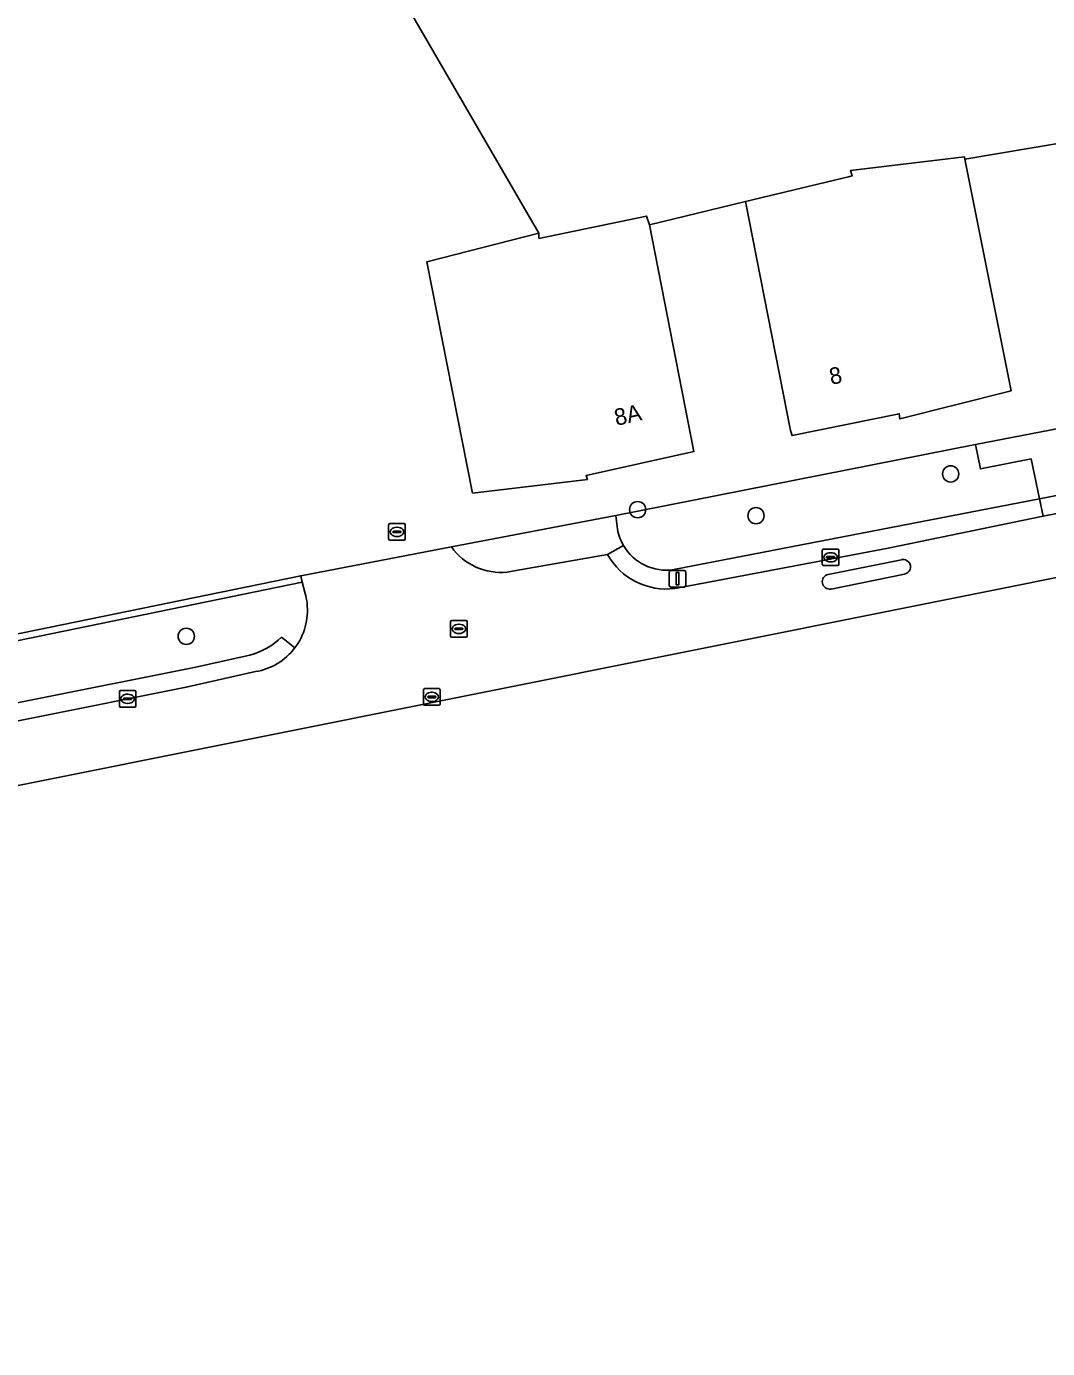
# Model space of a CAD drawing. Extents: x 161477 to 163040, y 383680 to 384871.
# Drawn here: x 162512.5 to 162574, y 383811.1 to 383890.7 of the extents above; entities that cross this region are included whole.
import ezdxf

# ---------------------------------------------------------------- set-up
doc = ezdxf.new("R2010")
doc.units = 0
for name, color, linetype in [('IMGEO_Boom', 7, 'Continuous'), ('IMGEO_Erf', 7, 'Continuous'), ('IMGEO_Groenvoorziening', 7, 'Continuous'), ('IMGEO_Haag', 7, 'Continuous'), ('IMGEO_Hek', 7, 'Continuous'), ('IMGEO_Kolk', 7, 'Continuous'), ('IMGEO_Lichtmast', 7, 'Continuous'), ('IMGEO_Pand', 7, 'Continuous'), ('IMGEO_Pand_nummerreeks', 7, 'Continuous'), ('IMGEO_Rijbaan_lokaal_open', 7, 'Continuous'), ('IMGEO_Rioolput', 7, 'Continuous'), ('IMGEO_Terreindeel_onvherhard', 7, 'Continuous'), ('IMGEO_Verkeerseiland_open', 7, 'Continuous'), ('IMGEO_Voetpad_open', 7, 'Continuous')]:
    doc.layers.add(name, color=color, linetype=linetype)

msp = doc.modelspace()

# ---------------------------------------------------------------- linework, layer by layer
at = {"layer": 'IMGEO_Boom'}
for centre in [(162568.142, 383863.72), (162549.293, 383861.571), (162556.419, 383861.206), (162522.108, 383853.946)]:
    msp.add_circle(centre, 0.489, dxfattribs=at)
at = {"layer": 'IMGEO_Erf'}
for points in [[(162574.963, 383883.66), (162569.006, 383882.66), (162571.784, 383868.718), (162565.085, 383867.033), (162565.042, 383867.344), (162558.596, 383866.024), (162558.503, 383866.338), (162555.788, 383880.119), (162549.999, 383878.708), (162552.679, 383865.064), (162546.19, 383863.627), (162546.267, 383863.394), (162539.351, 383862.57), (162536.591, 383876.477), (162543.339, 383878.212), (162530.966, 383899.525), (162530.676, 383900.494), (162530.433, 383901.173), (162529.346, 383902.105), (162527.124, 383903.538), (162517.574, 383909.774), (162515.159, 383910.29), (162513.317, 383910.432), (162504.125, 383910.685)], [(162493.06, 383850.219), (162528.998, 383857.589), (162538.072, 383859.327), (162547.982, 383861.226), (162569.632, 383865.488), (162578.701, 383867.244), (162637.156, 383878.562)]]:
    msp.add_lwpolyline(points, dxfattribs=at)
at = {"layer": 'IMGEO_Groenvoorziening'}
for points in [[(162573.495, 383862.226), (162572.981, 383864.622), (162569.937, 383864.035), (162569.632, 383865.488), (162547.982, 383861.226), (162548.052, 383860.553)], [(162551.472, 383857.963), (162573.495, 383862.226)], [(162548.052, 383860.553), (162547.982, 383861.226), (162538.072, 383859.327)], [(162541.443, 383857.814), (162541.847, 383857.886), (162547.479, 383858.874), (162548.433, 383859.416)], [(162529.264, 383856.519), (162529.095, 383857.2), (162493.127, 383849.824), (162493.722, 383846.302), (162500, 383847.558), (162502.95, 383848.148), (162522.579, 383852.067)], [(162527.851, 383853.894), (162528.644, 383853.244)], [(162522.579, 383852.067), (162525.928, 383852.807)]]:
    msp.add_lwpolyline(points, dxfattribs=at)
msp.add_lwpolyline([(162529.095, 383857.2), (162528.998, 383857.589), (162493.06, 383850.219), (162493.127, 383849.824)], close=True, dxfattribs=at)
for centre, radius, start, end in [((162551.021, 383860.915), 2.991, 186.96075, 210.09046), ((162551.021, 383860.915), 2.991, 186.96075, 210.09046), ((162541.058, 383861.468), 3.675, 215.64379, 276.01243), ((162551.016, 383860.914), 2.986, 210.10553, 278.78788), ((162525.678, 383855.505), 3.726, 6.71709, 15.78838), ((162525.666, 383855.504), 3.738, 322.80171, 6.70962), ((162524.638, 383857.334), 4.707, 285.90691, 313.04879)]:
    msp.add_arc(centre, radius, start, end, dxfattribs=at)
at = {"layer": 'IMGEO_Haag'}
msp.add_lwpolyline([(162529.095, 383857.2), (162528.998, 383857.589), (162493.06, 383850.219), (162493.127, 383849.824)], close=True, dxfattribs=at)
at = {"layer": 'IMGEO_Hek'}
for points in [[(162569.006, 383882.66), (162574.963, 383883.66), (162574.783, 383884.612), (162594.389, 383888.579), (162599.524, 383889.535)], [(162549.999, 383878.708), (162555.788, 383880.119)]]:
    msp.add_lwpolyline(points, dxfattribs=at)
at = {"layer": 'IMGEO_Kolk'}
for p, q in [((162560.412, 383858.274), (162560.412, 383859.126)), ((162560.487, 383859.2), (162561.339, 383859.2)), ((162560.714, 383858.743), (162561.112, 383858.743)), ((162560.9, 383858.98), (162560.925, 383858.98)), ((162561.413, 383859.126), (162561.413, 383858.274)), ((162561.339, 383858.2), (162560.487, 383858.2)), ((162560.671, 383858.694), (162560.671, 383858.706)), ((162561.109, 383858.657), (162560.711, 383858.657)), ((162560.923, 383858.42), (162560.898, 383858.42)), ((162561.155, 383858.706), (162561.155, 383858.694)), ((162538.026, 383853.964), (162538.026, 383854.816)), ((162538.101, 383854.89), (162538.953, 383854.89)), ((162539.027, 383854.816), (162539.027, 383853.964)), ((162538.285, 383854.384), (162538.285, 383854.396)), ((162538.723, 383854.347), (162538.325, 383854.347)), ((162538.328, 383854.433), (162538.726, 383854.433)), ((162538.537, 383854.11), (162538.512, 383854.11)), ((162538.514, 383854.67), (162538.539, 383854.67)), ((162538.769, 383854.396), (162538.769, 383854.384)), ((162538.953, 383853.89), (162538.101, 383853.89)), ((162518.076, 383849.758), (162518.076, 383850.61)), ((162518.151, 383850.684), (162519.003, 383850.684)), ((162518.335, 383850.178), (162518.335, 383850.19)), ((162518.773, 383850.141), (162518.375, 383850.141)), ((162518.378, 383850.227), (162518.776, 383850.227)), ((162518.564, 383850.464), (162518.589, 383850.464)), ((162518.819, 383850.19), (162518.819, 383850.178)), ((162519.077, 383850.61), (162519.077, 383849.758)), ((162519.003, 383849.684), (162518.151, 383849.684)), ((162518.587, 383849.904), (162518.562, 383849.904))]:
    msp.add_line(p, q, dxfattribs=at)
for points in [[(162560.412, 383858.274), (162560.412, 383859.126)], [(162560.487, 383859.2), (162561.339, 383859.2)], [(162561.413, 383859.126), (162561.413, 383858.274)], [(162561.339, 383858.2), (162560.487, 383858.2)], [(162538.026, 383853.964), (162538.026, 383854.816)], [(162538.101, 383854.89), (162538.953, 383854.89)], [(162539.027, 383854.816), (162539.027, 383853.964)], [(162538.953, 383853.89), (162538.101, 383853.89)], [(162518.076, 383849.758), (162518.076, 383850.61)], [(162518.151, 383850.684), (162519.003, 383850.684)], [(162519.077, 383850.61), (162519.077, 383849.758)], [(162519.003, 383849.684), (162518.151, 383849.684)]]:
    msp.add_lwpolyline(points, dxfattribs=at)
for centre, radius, start, end in [((162560.489, 383859.124), 0.0765, 91.55205, 178.44795), ((162560.489, 383859.124), 0.0765, 91.55205, 178.44795), ((162560.711, 383858.703), 0.0403, 85.87752, 175.75265), ((162561.116, 383858.705), 0.0386, 1.73085, 96.63898), ((162561.337, 383859.124), 0.0765, 1.55205, 88.44795), ((162561.337, 383859.124), 0.0765, 1.55205, 88.44795), ((162560.489, 383858.276), 0.0765, 181.55205, 268.44795), ((162560.489, 383858.276), 0.0765, 181.55205, 268.44795), ((162560.708, 383858.693), 0.0366, 178.93798, 274.71019), ((162561.112, 383858.7), 0.043, 264.86636, 352.45326), ((162561.337, 383858.276), 0.0765, 271.55205, 358.44795), ((162561.337, 383858.276), 0.0765, 271.55205, 358.44795), ((162538.103, 383854.814), 0.0765, 91.55205, 178.44795), ((162538.103, 383854.814), 0.0765, 91.55205, 178.44795), ((162538.951, 383854.814), 0.0765, 1.55205, 88.44795), ((162538.951, 383854.814), 0.0765, 1.55205, 88.44795), ((162538.103, 383853.966), 0.0765, 181.55205, 268.44795), ((162538.103, 383853.966), 0.0765, 181.55205, 268.44795), ((162538.325, 383854.393), 0.0403, 85.87752, 175.75265), ((162538.322, 383854.383), 0.0366, 178.93798, 274.71019), ((162538.726, 383854.39), 0.043, 264.86636, 352.45326), ((162538.73, 383854.395), 0.0386, 1.73085, 96.63898), ((162538.951, 383853.966), 0.0765, 271.55205, 358.44795), ((162538.951, 383853.966), 0.0765, 271.55205, 358.44795), ((162518.153, 383850.608), 0.0765, 91.55205, 178.44795), ((162518.153, 383850.608), 0.0765, 91.55205, 178.44795), ((162518.375, 383850.187), 0.0403, 85.87752, 175.75265), ((162518.372, 383850.177), 0.0366, 178.93798, 274.71019), ((162518.776, 383850.184), 0.043, 264.86636, 352.45326), ((162518.78, 383850.189), 0.0386, 1.73085, 96.63898), ((162519.001, 383850.608), 0.0765, 1.55205, 88.44795), ((162519.001, 383850.608), 0.0765, 1.55205, 88.44795), ((162518.153, 383849.76), 0.0765, 181.55205, 268.44795), ((162518.153, 383849.76), 0.0765, 181.55205, 268.44795), ((162519.001, 383849.76), 0.0765, 271.55205, 358.44795), ((162519.001, 383849.76), 0.0765, 271.55205, 358.44795)]:
    msp.add_arc(centre, radius, start, end, dxfattribs=at)
for centre, major_axis, ratio, start_param, end_param in [((162560.899, 383858.7), (-0.387, 0.002), 0.722429, 4.712389, 7.853982), ((162560.924, 383858.7), (-0.39, 0.002), 0.717154, 1.570796, 4.712389), ((162538.513, 383854.39), (-0.387, 0.002), 0.722429, 4.712389, 7.853982), ((162538.538, 383854.39), (-0.39, 0.002), 0.717154, 1.570796, 4.712389), ((162518.563, 383850.184), (-0.387, 0.002), 0.722429, 4.712389, 7.853982), ((162518.588, 383850.184), (-0.39, 0.002), 0.717154, 1.570796, 4.712389)]:
    msp.add_ellipse(centre, major_axis=major_axis, ratio=ratio, start_param=start_param, end_param=end_param, dxfattribs=at)
at = {"layer": 'IMGEO_Lichtmast'}
for p, q in [((162551.195, 383857.01), (162551.195, 383857.81)), ((162551.195, 383857.81), (162551.195, 383857.01)), ((162551.295, 383857.91), (162552.085, 383857.91)), ((162552.085, 383857.91), (162551.295, 383857.91)), ((162552.185, 383857.81), (162552.185, 383857.01)), ((162552.185, 383857.01), (162552.185, 383857.81)), ((162552.085, 383856.91), (162551.295, 383856.91)), ((162551.295, 383856.91), (162552.085, 383856.91))]:
    msp.add_line(p, q, dxfattribs=at)
msp.add_lwpolyline([(162551.615, 383857.785), (162551.765, 383857.785), (162551.765, 383857.035), (162551.615, 383857.035), (162551.615, 383857.785)], dxfattribs=at)
for centre, start, end in [((162551.295, 383857.81), 90, 180), ((162551.295, 383857.81), 90, 180), ((162552.085, 383857.81), 0, 90), ((162552.085, 383857.81), 360, 90), ((162551.295, 383857.01), 180, 270), ((162551.295, 383857.01), 180, 270), ((162552.085, 383857.01), 270, 0), ((162552.085, 383857.01), 270, 0)]:
    msp.add_arc(centre, 0.1, start, end, dxfattribs=at)
at = {"layer": 'IMGEO_Pand'}
for points in [[(162568.979, 383882.797), (162562.11, 383881.973), (162562.204, 383881.652), (162562.08, 383881.622), (162555.788, 383880.119), (162558.503, 383866.338), (162558.596, 383866.024), (162565.042, 383867.344), (162565.085, 383867.033), (162571.784, 383868.718), (162569.006, 383882.66)], [(162552.679, 383865.064), (162549.999, 383878.708), (162549.831, 383879.236), (162543.346, 383877.892), (162543.339, 383878.212), (162536.591, 383876.477), (162539.351, 383862.57), (162546.267, 383863.394), (162546.19, 383863.627)]]:
    msp.add_lwpolyline(points, close=True, dxfattribs=at)
at = {"layer": 'IMGEO_Rijbaan_lokaal_open'}
for points in [[(162688.666, 383883.378), (162648.815, 383875.718), (162644.463, 383874.875), (162639.64, 383873.942), (162578.152, 383862.037), (162573.704, 383861.176), (162564.383, 383859.261), (162553.036, 383857.11), (162551.535, 383856.823)], [(162526.28, 383851.819), (162522.107, 383850.879), (162503.154, 383847.099), (162500, 383846.468), (162458.821, 383838.257), (162459.434, 383834.44), (162511.583, 383844.891), (162607.293, 383864.045)], [(162538.072, 383859.327), (162528.998, 383857.589), (162529.095, 383857.2), (162529.264, 383856.519)], [(162547.479, 383858.874), (162541.847, 383857.886), (162541.443, 383857.814)], [(162560.764, 383857.675), (162565.186, 383858.559)], [(162565.354, 383857.682), (162560.936, 383856.789)], [(162528.644, 383853.244), (162527.851, 383853.894)], [(162525.928, 383852.807), (162522.579, 383852.067), (162502.95, 383848.148), (162500, 383847.558), (162493.722, 383846.302), (162468.054, 383841.169), (162445.732, 383836.704), (162445.921, 383836.385), (162395.791, 383826.383), (162380.161, 383823.264), (162319.153, 383811.077)], [(162500, 383846.468), (162503.154, 383847.099), (162522.107, 383850.879), (162526.28, 383851.819)]]:
    msp.add_lwpolyline(points, dxfattribs=at)
for centre, radius, start, end in [((162541.058, 383861.468), 3.675, 215.64379, 276.01243), ((162551.025, 383860.851), 4.06, 209.13698, 277.21426), ((162565.28, 383858.123), 0.447, 279.47711, 102.21154), ((162560.859, 383857.234), 0.451, 102.16839, 279.80407), ((162525.678, 383855.505), 3.726, 6.71709, 15.78838), ((162525.666, 383855.504), 3.738, 322.80171, 6.70962), ((162524.638, 383857.334), 4.707, 285.90691, 313.04879), ((162525.673, 383855.499), 3.73, 279.36636, 322.7961), ((162525.673, 383855.499), 3.73, 279.36636, 322.7961)]:
    msp.add_arc(centre, radius, start, end, dxfattribs=at)
at = {"layer": 'IMGEO_Rioolput'}
for p, q in [((162534.295, 383859.804), (162534.295, 383860.656)), ((162534.37, 383860.73), (162535.222, 383860.73)), ((162534.783, 383860.51), (162534.808, 383860.51)), ((162535.296, 383860.656), (162535.296, 383859.804)), ((162535.222, 383859.73), (162534.37, 383859.73)), ((162534.554, 383860.224), (162534.554, 383860.236)), ((162534.992, 383860.187), (162534.594, 383860.187)), ((162534.597, 383860.273), (162534.995, 383860.273)), ((162534.806, 383859.95), (162534.781, 383859.95)), ((162535.038, 383860.236), (162535.038, 383860.224)), ((162536.472, 383850.795), (162537.324, 383850.795)), ((162536.397, 383849.869), (162536.397, 383850.721)), ((162536.656, 383850.289), (162536.656, 383850.301)), ((162537.094, 383850.252), (162536.696, 383850.252)), ((162536.699, 383850.338), (162537.097, 383850.338)), ((162536.908, 383850.015), (162536.883, 383850.015)), ((162536.885, 383850.575), (162536.91, 383850.575)), ((162537.14, 383850.301), (162537.14, 383850.289)), ((162537.398, 383850.721), (162537.398, 383849.869)), ((162537.324, 383849.795), (162536.472, 383849.795))]:
    msp.add_line(p, q, dxfattribs=at)
for points in [[(162534.295, 383859.804), (162534.295, 383860.656)], [(162534.37, 383860.73), (162535.222, 383860.73)], [(162535.296, 383860.656), (162535.296, 383859.804)], [(162535.222, 383859.73), (162534.37, 383859.73)], [(162536.472, 383850.795), (162537.324, 383850.795)], [(162536.397, 383849.869), (162536.397, 383850.721)], [(162537.398, 383850.721), (162537.398, 383849.869)], [(162537.324, 383849.795), (162536.472, 383849.795)]]:
    msp.add_lwpolyline(points, dxfattribs=at)
for centre, radius, start, end in [((162534.372, 383860.654), 0.0765, 91.55205, 178.44795), ((162534.372, 383860.654), 0.0765, 91.55205, 178.44795), ((162535.22, 383860.654), 0.0765, 1.55205, 88.44795), ((162535.22, 383860.654), 0.0765, 1.55205, 88.44795), ((162534.372, 383859.806), 0.0765, 181.55205, 268.44795), ((162534.372, 383859.806), 0.0765, 181.55205, 268.44795), ((162534.594, 383860.233), 0.0403, 85.87752, 175.75265), ((162534.591, 383860.223), 0.0366, 178.93798, 274.71019), ((162534.995, 383860.23), 0.043, 264.86636, 352.45326), ((162534.999, 383860.235), 0.0386, 1.73085, 96.63898), ((162535.22, 383859.806), 0.0765, 271.55205, 358.44795), ((162535.22, 383859.806), 0.0765, 271.55205, 358.44795), ((162536.474, 383850.719), 0.0765, 91.55205, 178.44795), ((162536.474, 383850.719), 0.0765, 91.55205, 178.44795), ((162537.322, 383850.719), 0.0765, 1.55205, 88.44795), ((162537.322, 383850.719), 0.0765, 1.55205, 88.44795), ((162536.696, 383850.298), 0.0403, 85.87752, 175.75265), ((162536.693, 383850.288), 0.0366, 178.93798, 274.71019), ((162537.097, 383850.295), 0.043, 264.86636, 352.45326), ((162537.101, 383850.3), 0.0386, 1.73085, 96.63898), ((162536.474, 383849.871), 0.0765, 181.55205, 268.44795), ((162536.474, 383849.871), 0.0765, 181.55205, 268.44795), ((162537.322, 383849.871), 0.0765, 271.55205, 358.44795), ((162537.322, 383849.871), 0.0765, 271.55205, 358.44795)]:
    msp.add_arc(centre, radius, start, end, dxfattribs=at)
for centre, major_axis, ratio, start_param, end_param in [((162534.782, 383860.23), (-0.387, 0.002), 0.722429, 4.712389, 7.853982), ((162534.807, 383860.23), (-0.39, 0.002), 0.717154, 1.570796, 4.712389), ((162536.884, 383850.295), (-0.387, 0.002), 0.722429, 4.712389, 7.853982), ((162536.909, 383850.295), (-0.39, 0.002), 0.717154, 1.570796, 4.712389)]:
    msp.add_ellipse(centre, major_axis=major_axis, ratio=ratio, start_param=start_param, end_param=end_param, dxfattribs=at)
at = {"layer": 'IMGEO_Terreindeel_onvherhard'}
msp.add_lwpolyline([(162530.966, 383899.525), (162543.339, 383878.212), (162543.346, 383877.892), (162549.831, 383879.236), (162549.999, 383878.708), (162555.788, 383880.119), (162562.08, 383881.622), (162562.204, 383881.652), (162562.11, 383881.973), (162568.979, 383882.797), (162569.006, 383882.66), (162574.963, 383883.66)], dxfattribs=at)
at = {"layer": 'IMGEO_Verkeerseiland_open'}
for points in [[(162565.186, 383858.559), (162560.764, 383857.675)], [(162560.936, 383856.789), (162565.354, 383857.682)]]:
    msp.add_lwpolyline(points, dxfattribs=at)
for centre, radius, start, end in [((162565.28, 383858.123), 0.447, 279.47711, 102.21154), ((162560.859, 383857.234), 0.451, 102.16839, 279.80407)]:
    msp.add_arc(centre, radius, start, end, dxfattribs=at)
at = {"layer": 'IMGEO_Voetpad_open'}
for points in [[(162577.536, 383865), (162577.434, 383865.48), (162578.701, 383867.244), (162569.632, 383865.488), (162569.937, 383864.035), (162572.981, 383864.622), (162573.495, 383862.226), (162577.942, 383863.087)], [(162578.152, 383862.037), (162577.942, 383863.087), (162573.495, 383862.226), (162573.704, 383861.176)]]:
    msp.add_lwpolyline(points, close=True, dxfattribs=at)
for points in [[(162573.704, 383861.176), (162573.495, 383862.226), (162551.472, 383857.963)], [(162551.535, 383856.823), (162553.036, 383857.11), (162564.383, 383859.261), (162573.704, 383861.176)], [(162548.433, 383859.416), (162547.479, 383858.874)]]:
    msp.add_lwpolyline(points, dxfattribs=at)
for centre, radius, start, end in [((162551.025, 383860.851), 4.06, 209.13698, 277.21426), ((162551.016, 383860.914), 2.986, 210.10553, 278.78788)]:
    msp.add_arc(centre, radius, start, end, dxfattribs=at)

# ---------------------------------------------------------------- texts
at = {"layer": 'IMGEO_Pand_nummerreeks'}
for s, rotation, p in [('8', 11.6024, (162560.944, 383869.077)), ('8A', 12.49296, (162548.007, 383866.61))]:
    msp.add_text(s, height=1, rotation=rotation, dxfattribs=at).set_placement(p)

doc.saveas('drawing.dxf')
